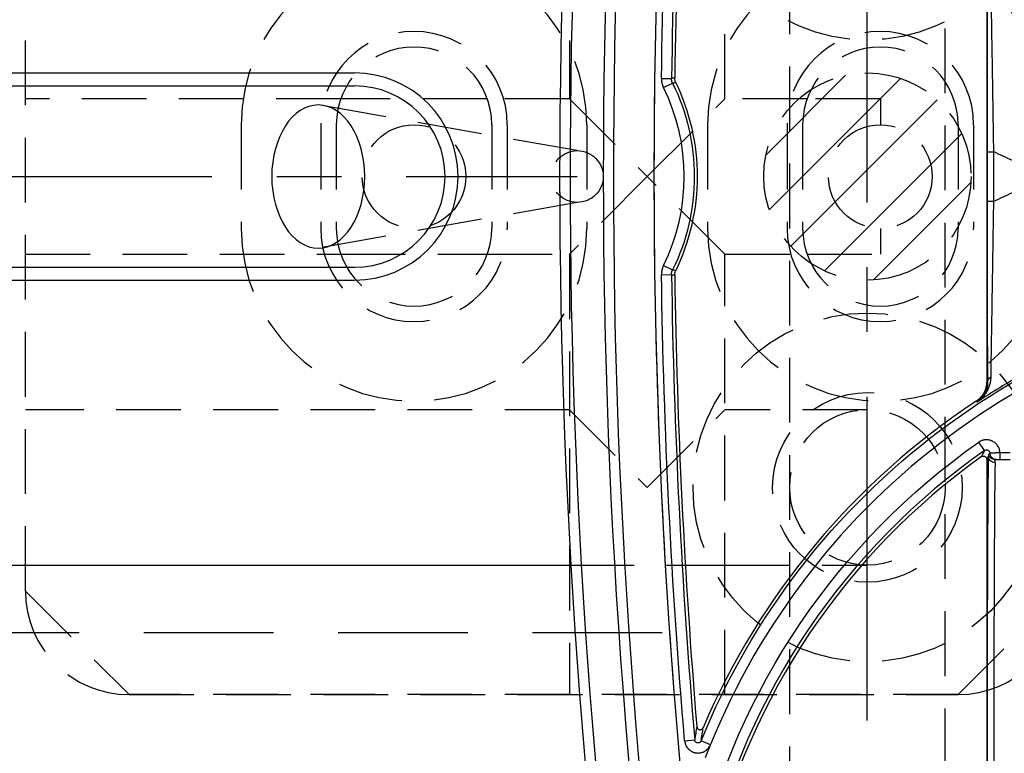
# Model space of a CAD drawing. Extents: x 2651 to 11825, y -3833 to 1075.
# Tile 341 of 656: x 4177 to 4215, y 465 to 494. Entities that reach past the tile are written whole.
import ezdxf

# ---------------------------------------------------------------- set-up
doc = ezdxf.new("R2010")
doc.units = 0
doc.header["$LTSCALE"] = 10
for name, pattern in [('CENTER', [2, 1.25, -0.25, 0.25, -0.25]), ('DASHED', [0.75, 0.5, -0.25]), ('HIDDEN', [0.375, 0.25, -0.125])]:
    doc.linetypes.add(name, pattern=pattern)
doc.layers.get('0').update_dxf_attribs({"linetype": 'CONTINUOUS'})
doc.layers.get('Defpoints').update_dxf_attribs({"linetype": 'CONTINUOUS'})
for name, color, linetype in [('1', 7, 'CONTINUOUS'), ('111', 7, 'CONTINUOUS'), ('204', 7, 'CONTINUOUS'), ('COOL', 150, 'HIDDEN'), ('DIM', 3, 'CONTINUOUS'), ('HIDDEN', 6, 'HIDDEN'), ('LAYER_103', 7, 'CONTINUOUS')]:
    doc.layers.add(name, color=color, linetype=linetype)
doc.styles.get("Standard").update_dxf_attribs({"font": 'romans.shx'})
doc.dimstyles.new('MM& INCH5', dxfattribs={"dimtxt": 5, "dimasz": 2.5, "dimexe": 1, "dimexo": 0.5, "dimtad": 0, "dimrnd": 1.38778e-17, "dimzin": 9, "dimdsep": 46, "dimtxsty": 'Standard', "dimblk": 'CLOSED', "dimcen": 0, "dimclrd": 3, "dimclre": 3, "dimclrt": 3, "dimazin": 2, "dimtfac": 0.75, "dimtofl": 0, "dimtmove": 0, "dimatfit": 3, "dimfxl": 0, "dimtolj": 1, "dimarcsym": 0})

# ---------------------------------------------------------------- blocks, each defined once
blk = doc.blocks.new('DSD')
at = {"layer": '1', "color": 7, "linetype": 'Continuous'}
for p, q in [((503.222, 529.912), (503.222, 573.144)), ((502.711, 529.921), (502.312, 529.921)), ((503.222, 511.076), (503.222, 526.911))]:
    blk.add_line(p, q, dxfattribs=at)
at = {"layer": '1', "color": 252, "linetype": 'Continuous'}
for p, q in [((513.883, 540.925), (514.243, 540.778)), ((514.879, 540.773), (514.492, 540.741)), ((502.711, 529.662), (502.711, 529.921)), ((502.312, 529.662), (502.711, 529.662)), ((503.303, 529.569), (503.526, 529.251)), ((503.63, 527.669), (503.586, 527.693)), ((503.189, 526.93), (503.222, 526.911)), ((515.695, 522.428), (515.346, 522.6)), ((515.775, 522.783), (515.386, 522.777)), ((502.947, 519.949), (502.947, 518.039)), ((503.206, 519.949), (502.947, 519.949)), ((503.206, 518.039), (503.206, 519.949)), ((503.206, 518.039), (502.947, 518.039)), ((515.695, 515.56), (515.346, 515.388)), ((515.775, 515.205), (515.386, 515.211))]:
    blk.add_line(p, q, dxfattribs=at)
for centre, radius, start, end in [((258.538, 518.994), 260.764, 351.21206, 8.78754), ((258.538, 518.994), 257.526, 351.21206, 8.78794), ((487.959, 551.472), 26.743, 305.0137, 346.7286), ((258.538, 518.994), 256.876, 0.84383, 4.85635), ((487.959, 551.472), 28.454, 299.1685, 303.3126), ((522.668, 518.994), 7.773, 153.7827, 206.2173), ((258.538, 518.994), 256.876, 355.14365, 359.15617)]:
    blk.add_arc(centre, radius, start, end, dxfattribs=at)
at = {"layer": '1', "color": 7, "linetype": 'Continuous', "extrusion": (0, 0, -1)}
for radius in [261.153, 259.08]:
    blk.add_arc((-258.538, 518.994), radius, 171.21206, 188.78794, dxfattribs=at)
at = {"layer": '1', "color": 110, "linetype": 'Continuous'}
for centre, radius, start, end in [((258.538, 518.994), 257.526, 0, 8.78794), ((487.959, 551.472), 27.988, 276.2148, 338.982), ((258.538, 518.994), 257.526, 351.21206, 0), ((487.959, 486.516), 27.988, 21.018, 83.7852)]:
    blk.add_arc(centre, radius, start, end, dxfattribs=at)
at = {"layer": '1', "color": 252, "linetype": 'Continuous', "extrusion": (0, 0, -1)}
for centre, radius, start, end in [((-258.538, 518.994), 259.469, 171.21206, 188.78794), ((-487.959, 551.472), 27.132, 193.2714, 234.9863), ((-487.959, 551.472), 28.376, 202.1388, 263.7853), ((-258.538, 518.994), 257.265, 175.14365, 179.15617), ((-522.668, 518.994), 8.162, 333.7827, 26.2173), ((-487.959, 551.472), 34.905, 244.5701, 245.8846), ((-487.959, 486.516), 34.905, 114.1154, 115.4299), ((-258.538, 518.994), 257.265, 180.84383, 184.85635), ((-487.959, 486.516), 28.376, 96.2147, 157.8612)]:
    blk.add_arc(centre, radius, start, end, dxfattribs=at)
at = {"layer": '1', "color": 7, "linetype": 'Continuous'}
for centre, radius, start, end in [((487.959, 551.472), 26.62, 305.5251, 346.6816), ((487.959, 551.472), 28.499, 303.3599, 336.8536), ((258.538, 518.994), 256.753, 0.8504, 4.74422), ((522.668, 518.994), 8.284, 153.9784, 206.0216), ((258.538, 518.994), 256.753, 355.25578, 359.1496)]:
    blk.add_arc(centre, radius, start, end, dxfattribs=at)
blk.add_ellipse((502.89, 542.875), major_axis=(0, 12.954), ratio=0.004451, start_param=3.278184, end_param=4.712389, dxfattribs=at)
at = {"layer": '1', "color": 252, "linetype": 'Continuous'}
blk.add_ellipse((503.149, 542.875), major_axis=(0, 13.213), ratio=0.004363, start_param=3.278184, end_param=4.712389, dxfattribs=at)
at = {"layer": '1', "color": 252, "linetype": 'Continuous', "extrusion": (0, 0, -1)}
for centre, major_axis, ratio, start_param, end_param in [((502.841, 529.662), (0, -0.259), 0.999989, 3.141593, 4.678393), ((502.897, 529.785), (0.259, -0.008), 0.990677, 4.68095, 6.251152), ((502.905, 529.662), (0, -0.259), 0.999977, 3.141593, 4.431029), ((502.93, 526.93), (0.259, 0.002), 0.892612, 0.009679, 1.080351)]:
    blk.add_ellipse(centre, major_axis=major_axis, ratio=ratio, start_param=start_param, end_param=end_param, dxfattribs=at)
at = {"layer": '1', "color": 252, "linetype": 'Continuous'}
for points, knots in [([(514.879, 540.773), (514.877, 540.802), (514.872, 540.831), (514.861, 540.873), (514.855, 540.893), (514.847, 540.914), (514.842, 540.927), (514.839, 540.934), (514.824, 540.967), (514.811, 540.992), (514.787, 541.028), (514.774, 541.045), (514.76, 541.062), (514.751, 541.073), (514.746, 541.079), (514.721, 541.105), (514.7, 541.124), (514.666, 541.15), (514.648, 541.163), (514.629, 541.174), (514.617, 541.181), (514.611, 541.185), (514.578, 541.202), (514.552, 541.213), (514.511, 541.226), (514.49, 541.232), (514.469, 541.237), (514.455, 541.24), (514.448, 541.241), (514.412, 541.246), (514.383, 541.248), (514.34, 541.247), (514.319, 541.246), (514.297, 541.244), (514.283, 541.242), (514.276, 541.24), (514.24, 541.234), (514.212, 541.226), (514.172, 541.211), (514.152, 541.203), (514.132, 541.194), (514.12, 541.187), (514.113, 541.184), (514.082, 541.166), (514.058, 541.149), (514.025, 541.122), (514.008, 541.108), (513.993, 541.093), (513.983, 541.082), (513.978, 541.077), (513.954, 541.049), (513.92, 541.003), (513.894, 540.952), (513.883, 540.925)], [0, 0, 0, 0, 0.0625, 0.0625, 0.09375, 0.109375, 0.109375, 0.125, 0.125, 0.1875, 0.1875, 0.21875, 0.234375, 0.234375, 0.25, 0.25, 0.3125, 0.3125, 0.34375, 0.359375, 0.359375, 0.375, 0.375, 0.4375, 0.4375, 0.46875, 0.484375, 0.484375, 0.5, 0.5, 0.5625, 0.5625, 0.59375, 0.609375, 0.609375, 0.625, 0.625, 0.6875, 0.6875, 0.71875, 0.734375, 0.734375, 0.75, 0.75, 0.8125, 0.8125, 0.84375, 0.859375, 0.859375, 0.875, 0.875, 0.9375, 1, 1, 1, 1]), ([(502.711, 529.662), (502.711, 529.65), (502.712, 529.638), (502.714, 529.615), (502.716, 529.603), (502.721, 529.569), (502.732, 529.523), (502.748, 529.48), (502.763, 529.448), (502.768, 529.438), (502.779, 529.417), (502.785, 529.407), (502.804, 529.378), (502.818, 529.359), (502.84, 529.332), (502.848, 529.324), (502.864, 529.307), (502.872, 529.299), (502.899, 529.275), (502.935, 529.246), (502.975, 529.223), (503.006, 529.207), (503.017, 529.202), (503.038, 529.193), (503.049, 529.189), (503.082, 529.178), (503.105, 529.171), (503.15, 529.162), (503.173, 529.159), (503.22, 529.156), (503.267, 529.157), (503.313, 529.163), (503.347, 529.17), (503.358, 529.173), (503.381, 529.179), (503.392, 529.183), (503.425, 529.195), (503.467, 529.213), (503.507, 529.237), (503.526, 529.251)], [0, 0, 0, 0, 0.03125, 0.03125, 0.0625, 0.0625, 0.125, 0.1875, 0.1875, 0.21875, 0.21875, 0.25, 0.25, 0.3125, 0.3125, 0.34375, 0.34375, 0.375, 0.375, 0.4375, 0.5, 0.5, 0.53125, 0.53125, 0.5625, 0.5625, 0.625, 0.625, 0.6875, 0.6875, 0.75, 0.8125, 0.8125, 0.84375, 0.84375, 0.875, 0.875, 0.9375, 1, 1, 1, 1]), ([(503.206, 519.949), (503.206, 520.127), (503.206, 520.481), (503.206, 521.007), (503.206, 521.527), (503.205, 522.041), (503.205, 522.381), (503.204, 522.591), (503.204, 522.634), (503.204, 522.697), (503.204, 522.718), (503.204, 522.76), (503.204, 522.864), (503.204, 522.968), (503.203, 523.214), (503.203, 523.536), (503.202, 524.004), (503.201, 524.304), (503.2, 524.598), (503.2, 524.743), (503.199, 524.955), (503.199, 525.025), (503.198, 525.111), (503.198, 525.128), (503.198, 525.163), (503.198, 525.214), (503.197, 525.4), (503.196, 525.69), (503.195, 525.929), (503.194, 526.158), (503.193, 526.267), (503.192, 526.424), (503.192, 526.475), (503.191, 526.574), (503.191, 526.622), (503.19, 526.762), (503.189, 526.849), (503.189, 526.93)], [0, 0, 0, 0, 0.0625, 0.125, 0.1875, 0.25, 0.3125, 0.3125, 0.328125, 0.328125, 0.335938, 0.335938, 0.34375, 0.375, 0.375, 0.4375, 0.5, 0.5625, 0.5625, 0.625, 0.625, 0.65625, 0.65625, 0.664062, 0.664062, 0.671875, 0.6875, 0.75, 0.8125, 0.8125, 0.875, 0.875, 0.90625, 0.90625, 0.9375, 0.9375, 1, 1, 1, 1]), ([(515.224, 522.628), (515.248, 522.623), (515.272, 522.617), (515.313, 522.608), (515.33, 522.604), (515.346, 522.6)], [0, 0, 0, 0, 0.586818, 0.586818, 1, 1, 1, 1]), ([(515.386, 522.777), (515.362, 522.782), (515.337, 522.788), (515.296, 522.797), (515.28, 522.801), (515.263, 522.805)], [0, 0, 0, 0, 0.595884, 0.595884, 1, 1, 1, 1]), ([(515.695, 522.428), (515.709, 522.456), (515.721, 522.484), (515.733, 522.52), (515.736, 522.527), (515.74, 522.542), (515.747, 522.564), (515.753, 522.586), (515.763, 522.631), (515.773, 522.691), (515.775, 522.752), (515.775, 522.783)], [0, 0, 0, 0, 0.25, 0.25, 0.3125, 0.3125, 0.375, 0.5, 0.5, 0.75, 1, 1, 1, 1]), ([(503.189, 511.058), (503.189, 511.139), (503.19, 511.225), (503.191, 511.41), (503.192, 511.508), (503.193, 511.714), (503.194, 511.932), (503.196, 512.171), (503.196, 512.327), (503.196, 512.374), (503.197, 512.422), (503.197, 512.454), (503.197, 512.47), (503.197, 512.551), (503.197, 512.617), (503.198, 512.817), (503.199, 512.954), (503.2, 513.235), (503.201, 513.523), (503.201, 513.824), (503.202, 514.055), (503.202, 514.172), (503.202, 514.31), (503.203, 514.37), (503.203, 514.409), (503.203, 514.429), (503.203, 514.61), (503.203, 514.772), (503.204, 515.099), (503.205, 515.43), (503.205, 515.935), (503.206, 516.278), (503.206, 516.538), (503.206, 516.669), (503.206, 516.8), (503.206, 516.888), (503.206, 516.932), (503.206, 517.153), (503.206, 517.506), (503.206, 517.861), (503.206, 518.039)], [0, 0, 0, 0, 0.0625, 0.0625, 0.125, 0.125, 0.1875, 0.25, 0.25, 0.265625, 0.273438, 0.273438, 0.28125, 0.28125, 0.3125, 0.3125, 0.375, 0.375, 0.4375, 0.5, 0.5, 0.53125, 0.546875, 0.554688, 0.554688, 0.5625, 0.5625, 0.625, 0.625, 0.6875, 0.75, 0.8125, 0.8125, 0.84375, 0.859375, 0.859375, 0.875, 0.875, 0.9375, 1, 1, 1, 1]), ([(515.346, 515.388), (515.323, 515.383), (515.3, 515.377), (515.259, 515.368), (515.242, 515.364), (515.224, 515.359)], [0, 0, 0, 0, 0.564246, 0.564246, 1, 1, 1, 1]), ([(515.775, 515.205), (515.775, 515.236), (515.774, 515.267), (515.77, 515.305), (515.769, 515.313), (515.767, 515.328), (515.764, 515.351), (515.759, 515.373), (515.749, 515.418), (515.732, 515.476), (515.709, 515.532), (515.695, 515.56)], [0, 0, 0, 0, 0.25, 0.25, 0.3125, 0.3125, 0.375, 0.5, 0.5, 0.75, 1, 1, 1, 1]), ([(515.263, 515.183), (515.289, 515.189), (515.314, 515.195), (515.355, 515.204), (515.371, 515.207), (515.386, 515.211)], [0, 0, 0, 0, 0.618522, 0.618522, 1, 1, 1, 1])]:
    blk.add_open_spline(points, degree=3, knots=knots, dxfattribs=at)
at = {"layer": '1', "color": 7, "linetype": 'Continuous'}
for points, knots in [([(514.243, 540.778), (514.246, 540.785), (514.252, 540.798), (514.261, 540.81), (514.27, 540.82), (514.276, 540.825), (514.287, 540.835), (514.293, 540.839), (514.302, 540.844), (514.306, 540.846), (514.312, 540.849), (514.322, 540.853), (514.332, 540.856), (514.342, 540.858), (514.347, 540.858), (514.354, 540.859), (514.364, 540.86), (514.375, 540.859), (514.385, 540.857), (514.39, 540.856), (514.397, 540.855), (514.407, 540.852), (514.417, 540.848), (514.426, 540.843), (514.43, 540.84), (514.436, 540.837), (514.445, 540.831), (514.453, 540.823), (514.46, 540.816), (514.463, 540.812), (514.467, 540.807), (514.473, 540.798), (514.478, 540.789), (514.483, 540.779), (514.484, 540.775), (514.486, 540.769), (514.49, 540.758), (514.491, 540.748), (514.492, 540.741)], [0, 0, 0, 0, 0.0625, 0.125, 0.125, 0.1875, 0.1875, 0.25, 0.25, 0.28125, 0.28125, 0.3125, 0.375, 0.375, 0.40625, 0.40625, 0.4375, 0.5, 0.5, 0.53125, 0.53125, 0.5625, 0.625, 0.625, 0.65625, 0.65625, 0.6875, 0.75, 0.75, 0.78125, 0.78125, 0.8125, 0.875, 0.875, 0.90625, 0.90625, 0.9375, 1, 1, 1, 1]), ([(514.412, 540.229), (514.406, 540.252), (514.396, 540.296), (514.348, 540.334), (514.295, 540.351), (514.22, 540.346), (514.185, 540.298), (514.164, 540.27)], [0, 0, 0, 0, 0.205276, 0.387405, 0.502821, 0.700571, 1, 1, 1, 1]), ([(502.841, 529.921), (502.836, 529.921), (502.823, 529.921), (502.779, 529.921), (502.753, 529.921), (502.745, 529.921), (502.732, 529.921), (502.728, 529.921), (502.72, 529.921), (502.715, 529.921), (502.711, 529.921)], [0, 0, 0, 0, 0.1875, 0.375, 0.6875, 0.875, 0.875, 0.9375, 0.9375, 1, 1, 1, 1]), ([(502.905, 529.921), (502.892, 529.921), (502.88, 529.921), (502.859, 529.921), (502.849, 529.921), (502.841, 529.921)], [0, 0, 0, 0, 0.5, 0.5, 1, 1, 1, 1]), ([(502.897, 530.042), (502.897, 530.021), (502.898, 530.004), (502.899, 529.981), (502.9, 529.974), (502.901, 529.962), (502.902, 529.956), (502.904, 529.942), (502.905, 529.938), (502.905, 529.933), (502.906, 529.927), (502.91, 529.919), (502.904, 529.921)], [0, 0, 0, 0, 0.25, 0.25, 0.375, 0.375, 0.5, 0.5, 0.75, 0.75, 0.875, 1, 1, 1, 1]), ([(503.154, 529.734), (503.156, 529.739), (503.156, 529.744), (503.156, 529.748), (503.156, 529.753), (503.156, 529.758), (503.156, 529.77), (503.156, 529.777), (503.157, 529.785)], [0, 0, 0, 0, 0.25, 0.5, 0.5, 0.75, 0.75, 1, 1, 1, 1]), ([(503.427, 529.807), (503.422, 529.803), (503.412, 529.797), (503.401, 529.792), (503.394, 529.789), (503.389, 529.788), (503.384, 529.787), (503.376, 529.784), (503.367, 529.783), (503.359, 529.783), (503.354, 529.782), (503.35, 529.782), (503.345, 529.783), (503.337, 529.783), (503.326, 529.785), (503.314, 529.788), (503.307, 529.79), (503.302, 529.792), (503.298, 529.794), (503.29, 529.798), (503.282, 529.803), (503.276, 529.807), (503.272, 529.81), (503.268, 529.813), (503.265, 529.816), (503.259, 529.821), (503.251, 529.83), (503.244, 529.839), (503.24, 529.846), (503.238, 529.85), (503.235, 529.855), (503.232, 529.863), (503.229, 529.871), (503.226, 529.879), (503.225, 529.883), (503.224, 529.888), (503.224, 529.893), (503.223, 529.9), (503.222, 529.906), (503.222, 529.912)], [0, 0, 0, 0, 0.0625, 0.125, 0.125, 0.15625, 0.15625, 0.1875, 0.25, 0.25, 0.28125, 0.28125, 0.3125, 0.3125, 0.375, 0.4375, 0.4375, 0.46875, 0.46875, 0.5, 0.5625, 0.5625, 0.59375, 0.59375, 0.625, 0.625, 0.6875, 0.75, 0.75, 0.78125, 0.78125, 0.8125, 0.875, 0.875, 0.90625, 0.90625, 0.9375, 0.9375, 1, 1, 1, 1]), ([(502.711, 529.662), (502.724, 529.662), (502.737, 529.662), (502.756, 529.663), (502.762, 529.663), (502.775, 529.663), (502.781, 529.663), (502.812, 529.664), (502.836, 529.664), (502.865, 529.665), (502.871, 529.665), (502.882, 529.665), (502.888, 529.665), (502.905, 529.666), (502.916, 529.666), (502.947, 529.667), (502.967, 529.667), (503.003, 529.668), (503.019, 529.668), (503.036, 529.669), (503.041, 529.669), (503.047, 529.669), (503.056, 529.669), (503.07, 529.67), (503.079, 529.67), (503.084, 529.67), (503.1, 529.671)], [0, 0, 0, 0, 0.0625, 0.0625, 0.09375, 0.09375, 0.125, 0.125, 0.25, 0.25, 0.28125, 0.28125, 0.3125, 0.3125, 0.375, 0.375, 0.5, 0.5, 0.625, 0.625, 0.65625, 0.65625, 0.6875, 0.75, 0.8125, 1, 1, 1, 1]), ([(503.303, 529.569), (503.299, 529.566), (503.289, 529.56), (503.278, 529.555), (503.267, 529.551), (503.261, 529.549), (503.25, 529.547), (503.239, 529.545), (503.227, 529.545), (503.215, 529.546), (503.21, 529.547), (503.198, 529.549), (503.193, 529.551), (503.185, 529.553), (503.181, 529.555), (503.177, 529.556), (503.172, 529.558), (503.166, 529.562), (503.156, 529.568), (503.147, 529.575), (503.141, 529.58), (503.138, 529.583), (503.134, 529.587), (503.128, 529.593), (503.123, 529.6), (503.119, 529.607), (503.117, 529.611), (503.114, 529.615), (503.112, 529.619), (503.109, 529.625), (503.105, 529.636), (503.102, 529.647), (503.102, 529.652), (503.101, 529.657), (503.1, 529.661), (503.1, 529.666), (503.1, 529.671)], [0, 0, 0, 0, 0.0625, 0.125, 0.125, 0.1875, 0.1875, 0.25, 0.3125, 0.3125, 0.375, 0.375, 0.4375, 0.4375, 0.46875, 0.46875, 0.5, 0.5, 0.5625, 0.625, 0.625, 0.65625, 0.65625, 0.6875, 0.75, 0.75, 0.78125, 0.78125, 0.8125, 0.8125, 0.875, 0.9375, 0.9375, 0.96875, 0.96875, 1, 1, 1, 1]), ([(503.586, 527.693), (503.553, 527.671), (503.521, 527.647), (503.494, 527.626), (503.442, 527.581), (503.408, 527.549), (503.369, 527.507), (503.361, 527.499), (503.346, 527.481), (503.323, 527.455), (503.301, 527.428), (503.26, 527.372), (503.234, 527.333), (503.187, 527.251), (503.166, 527.209), (503.128, 527.121), (503.112, 527.075), (503.085, 526.981), (503.074, 526.932), (503.059, 526.832), (503.054, 526.78), (503.053, 526.727)], [0, 0, 0, 0, 0.0625, 0.125, 0.125, 0.25, 0.25, 0.28125, 0.28125, 0.3125, 0.375, 0.375, 0.5, 0.5, 0.625, 0.625, 0.75, 0.75, 0.875, 0.875, 1, 1, 1, 1]), ([(503.189, 526.93), (503.188, 526.972), (503.191, 527.014), (503.201, 527.094), (503.208, 527.133), (503.228, 527.208), (503.24, 527.245), (503.268, 527.314), (503.299, 527.381), (503.338, 527.443), (503.369, 527.487), (503.386, 527.508), (503.403, 527.529), (503.415, 527.542), (503.42, 527.549), (503.45, 527.582), (503.476, 527.606), (503.516, 527.641), (503.536, 527.658), (503.561, 527.676), (503.572, 527.684), (503.576, 527.687), (503.58, 527.689), (503.583, 527.692), (503.587, 527.694)], [0, 0, 0, 0, 0.125, 0.125, 0.25, 0.25, 0.375, 0.375, 0.5, 0.625, 0.625, 0.6875, 0.71875, 0.71875, 0.75, 0.75, 0.875, 0.875, 0.9375, 0.96875, 0.984375, 0.992188, 0.992188, 1, 1, 1, 1]), ([(503.222, 526.911), (503.222, 526.949), (503.227, 527.024), (503.241, 527.097), (503.254, 527.151), (503.259, 527.169), (503.268, 527.196), (503.271, 527.205), (503.277, 527.222), (503.293, 527.267), (503.329, 527.343), (503.368, 527.406), (503.395, 527.444), (503.4, 527.452), (503.412, 527.466), (503.418, 527.474), (503.435, 527.496), (503.448, 527.51), (503.485, 527.551), (503.539, 527.603), (503.599, 527.648), (503.63, 527.669)], [0, 0, 0, 0, 0.125, 0.25, 0.25, 0.3125, 0.3125, 0.34375, 0.34375, 0.375, 0.5, 0.625, 0.625, 0.65625, 0.65625, 0.6875, 0.6875, 0.75, 0.75, 0.875, 1, 1, 1, 1]), ([(503.053, 526.727), (503.052, 526.648), (503.051, 526.563), (503.049, 526.381), (503.047, 526.284), (503.044, 526.081), (503.043, 525.974), (503.039, 525.752), (503.036, 525.519), (503.032, 525.268), (503.029, 525.106), (503.028, 525.057), (503.028, 525.007), (503.027, 524.974), (503.027, 524.957), (503.025, 524.873), (503.024, 524.805), (503.021, 524.599), (503.019, 524.459), (503.014, 524.174), (503.01, 523.883), (503.002, 523.431), (502.997, 523.118), (502.993, 522.88), (502.992, 522.78), (502.99, 522.679), (502.99, 522.639), (502.989, 522.619), (502.988, 522.558), (502.985, 522.354), (502.979, 521.984), (502.971, 521.485), (502.966, 521.147), (502.962, 520.892), (502.961, 520.807), (502.959, 520.679), (502.958, 520.636), (502.957, 520.55), (502.953, 520.336), (502.95, 520.121), (502.947, 519.949)], [0, 0, 0, 0, 0.0625, 0.0625, 0.125, 0.125, 0.1875, 0.1875, 0.25, 0.3125, 0.3125, 0.328125, 0.335938, 0.335938, 0.34375, 0.34375, 0.375, 0.375, 0.4375, 0.4375, 0.5, 0.5625, 0.625, 0.625, 0.65625, 0.664062, 0.664062, 0.671875, 0.671875, 0.6875, 0.75, 0.8125, 0.875, 0.875, 0.90625, 0.90625, 0.921875, 0.921875, 0.9375, 1, 1, 1, 1]), ([(515.263, 522.805), (515.263, 522.789), (515.262, 522.759), (515.257, 522.729), (515.252, 522.707), (515.251, 522.7), (515.246, 522.685), (515.244, 522.678), (515.236, 522.656), (515.231, 522.642), (515.224, 522.628)], [0, 0, 0, 0, 0.25, 0.5, 0.5, 0.625, 0.625, 0.75, 0.75, 1, 1, 1, 1]), ([(515.386, 522.777), (515.387, 522.762), (515.385, 522.731), (515.38, 522.701), (515.375, 522.679), (515.373, 522.671), (515.369, 522.657), (515.367, 522.649), (515.359, 522.628), (515.353, 522.613), (515.346, 522.6)], [0, 0, 0, 0, 0.25, 0.5, 0.5, 0.625, 0.625, 0.75, 0.75, 1, 1, 1, 1]), ([(502.947, 518.039), (502.95, 517.867), (502.955, 517.524), (502.961, 517.183), (502.964, 516.97), (502.965, 516.927), (502.966, 516.842), (502.968, 516.715), (502.97, 516.589), (502.974, 516.338), (502.979, 516.006), (502.987, 515.517), (502.992, 515.197), (502.997, 514.88), (503, 514.724), (503.002, 514.549), (503.003, 514.53), (503.003, 514.491), (503.004, 514.433), (503.006, 514.299), (503.008, 514.186), (503.012, 513.962), (503.017, 513.67), (503.021, 513.391), (503.025, 513.118), (503.028, 512.985), (503.031, 512.79), (503.032, 512.726), (503.033, 512.647), (503.033, 512.631), (503.034, 512.6), (503.034, 512.553), (503.037, 512.384), (503.039, 512.238), (503.043, 512.014), (503.044, 511.907), (503.047, 511.754), (503.047, 511.704), (503.048, 511.644), (503.048, 511.632), (503.049, 511.608), (503.049, 511.573), (503.051, 511.446), (503.052, 511.34), (503.053, 511.261)], [0, 0, 0, 0, 0.0625, 0.125, 0.125, 0.140625, 0.140625, 0.15625, 0.1875, 0.1875, 0.25, 0.3125, 0.375, 0.375, 0.4375, 0.4375, 0.445312, 0.445312, 0.453125, 0.46875, 0.5, 0.5, 0.5625, 0.625, 0.625, 0.6875, 0.6875, 0.71875, 0.71875, 0.726562, 0.726562, 0.734375, 0.75, 0.8125, 0.8125, 0.875, 0.875, 0.90625, 0.90625, 0.914062, 0.914062, 0.921875, 0.9375, 1, 1, 1, 1]), ([(515.224, 515.359), (515.231, 515.346), (515.242, 515.318), (515.251, 515.289), (515.256, 515.267), (515.257, 515.259), (515.259, 515.244), (515.26, 515.237), (515.263, 515.214), (515.263, 515.199), (515.263, 515.183)], [0, 0, 0, 0, 0.25, 0.5, 0.5, 0.625, 0.625, 0.75, 0.75, 1, 1, 1, 1]), ([(515.346, 515.388), (515.353, 515.374), (515.365, 515.346), (515.373, 515.317), (515.379, 515.295), (515.38, 515.287), (515.382, 515.272), (515.383, 515.265), (515.386, 515.242), (515.387, 515.226), (515.386, 515.211)], [0, 0, 0, 0, 0.25, 0.5, 0.5, 0.625, 0.625, 0.75, 0.75, 1, 1, 1, 1])]:
    blk.add_open_spline(points, degree=3, knots=knots, dxfattribs=at)
at = {"layer": '1', "color": 252, "linetype": 'Continuous'}
for points in [[(514.243, 540.778), (514.217, 540.606), (514.19, 540.436), (514.164, 540.27)], [(514.412, 540.229), (514.439, 540.397), (514.466, 540.567), (514.492, 540.741)], [(503.222, 529.912), (503.2, 529.87), (503.178, 529.827), (503.157, 529.785)], [(503.303, 529.569), (503.345, 529.648), (503.386, 529.727), (503.427, 529.807)]]:
    blk.add_open_spline(points, degree=3, dxfattribs=at)
at = {"layer": '1', "color": 7, "linetype": 'Continuous'}
blk.add_open_spline([(503.1, 529.671), (503.116, 529.692), (503.134, 529.713), (503.154, 529.734)], degree=3, dxfattribs=at)
blk = doc.blocks.new('*D108')
at = {"layer": 'Defpoints', "color": 0}
for p in [(4171.684, 927.642), (4171.684, 912.642), (4171.684, 387.642)]:
    blk.add_point(p, dxfattribs=at)
at = {"layer": 'DIM', "color": 3, "lineweight": -2}
blk.add_line((4171.684, 913.142), (4171.684, 927.642), dxfattribs=at)
at = {"layer": 'DIM', "color": 3, "insert": (4171.684, 937.91), "char_height": 5, "attachment_point": 5, "rotation": 90}
blk.add_mtext('\\A1;0 [0]', dxfattribs=at)
blk = doc.blocks.new('_Closed')
at = {"color": 0, "linetype": 'ByBlock', "lineweight": -2}
for p, q in [((-1, 0.167), (0, 0)), ((-1, 0.167), (-1, -0.167)), ((0, 0), (-1, -0.167)), ((0, 0), (-1, 0))]:
    blk.add_line(p, q, dxfattribs=at)
blk = doc.blocks.new('*D116')
at = {"layer": 'Defpoints', "color": 0}
for p in [(4278.684, 927.642), (4278.684, 906.842), (4171.684, 387.642)]:
    blk.add_point(p, dxfattribs=at)
at = {"layer": 'DIM', "color": 3, "lineweight": -2}
blk.add_line((4278.684, 907.342), (4278.684, 927.642), dxfattribs=at)
at = {"layer": 'DIM', "color": 3, "insert": (4278.684, 950.648), "char_height": 5, "attachment_point": 5, "rotation": 90}
blk.add_mtext('\\A1;107 [4.213]', dxfattribs=at)
blk = doc.blocks.new('*D117')
at = {"layer": 'Defpoints', "color": 0}
for p in [(4291.684, 927.642), (4291.684, 912.642), (4171.684, 387.642)]:
    blk.add_point(p, dxfattribs=at)
at = {"layer": 'DIM', "color": 3, "lineweight": -2}
blk.add_line((4291.684, 913.142), (4291.684, 927.642), dxfattribs=at)
at = {"layer": 'DIM', "color": 3, "insert": (4291.684, 950.648), "char_height": 5, "attachment_point": 5, "rotation": 90}
blk.add_mtext('\\A1;120 [4.724]', dxfattribs=at)
blk = doc.blocks.new('*D118')
at = {"layer": 'Defpoints', "color": 0}
for p in [(4368.684, 927.642), (4368.684, 892.822), (4171.684, 387.642)]:
    blk.add_point(p, dxfattribs=at)
at = {"layer": 'DIM', "color": 3, "lineweight": -2}
blk.add_line((4368.684, 893.322), (4368.684, 927.642), dxfattribs=at)
at = {"layer": 'DIM', "color": 3, "insert": (4368.684, 950.648), "char_height": 5, "attachment_point": 5, "rotation": 90}
blk.add_mtext('\\A1;197 [7.756]', dxfattribs=at)
blk = doc.blocks.new('*D119')
at = {"layer": 'Defpoints', "color": 0}
for p in [(4376.684, 927.642), (4371.684, 807.17), (4171.684, 387.642)]:
    blk.add_point(p, dxfattribs=at)
at = {"layer": 'DIM', "color": 3, "lineweight": -2}
for p, q in [((4376.684, 922.642), (4376.684, 927.642)), ((4371.684, 917.642), (4376.684, 922.642)), ((4371.684, 807.67), (4371.684, 917.642))]:
    blk.add_line(p, q, dxfattribs=at)
at = {"layer": 'DIM', "color": 3, "insert": (4376.684, 951.005), "char_height": 5, "attachment_point": 5, "rotation": 90}
blk.add_mtext('\\A1;200 [7.874]', dxfattribs=at)
blk = doc.blocks.new('*D120')
at = {"layer": 'Defpoints', "color": 0}
for p in [(4411.684, 927.642), (4411.684, 912.642), (4171.684, 387.642)]:
    blk.add_point(p, dxfattribs=at)
at = {"layer": 'DIM', "color": 3, "lineweight": -2}
blk.add_line((4411.684, 913.142), (4411.684, 927.642), dxfattribs=at)
at = {"layer": 'DIM', "color": 3, "insert": (4411.684, 951.005), "char_height": 5, "attachment_point": 5, "rotation": 90}
blk.add_mtext('\\A1;240 [9.449]', dxfattribs=at)
blk = doc.blocks.new('*D121')
at = {"layer": 'Defpoints', "color": 0}
for p in [(4446.684, 927.642), (4446.684, 910.642), (4171.684, 387.642)]:
    blk.add_point(p, dxfattribs=at)
at = {"layer": 'DIM', "color": 3, "lineweight": -2}
blk.add_line((4446.684, 911.142), (4446.684, 927.642), dxfattribs=at)
at = {"layer": 'DIM', "color": 3, "insert": (4446.684, 953.386), "char_height": 5, "attachment_point": 5, "rotation": 90}
blk.add_mtext('\\A1;275 [10.827]', dxfattribs=at)
blk = doc.blocks.new('*D158')
at = {"layer": 'Defpoints', "color": 0}
for p in [(4247.884, 927.642), (4247.884, 766.102), (4171.684, 387.642)]:
    blk.add_point(p, dxfattribs=at)
at = {"layer": 'DIM', "color": 3, "lineweight": -2}
blk.add_line((4247.884, 766.602), (4247.884, 927.642), dxfattribs=at)
at = {"layer": 'DIM', "color": 3, "insert": (4247.884, 943.862), "char_height": 5, "attachment_point": 5, "rotation": 90}
blk.add_mtext('\\A1;76.2 [3]', dxfattribs=at)
blk = doc.blocks.new('*D159')
at = {"layer": 'Defpoints', "color": 0}
for p in [(4239.884, 927.642), (4246.684, 860.062), (4171.684, 387.642)]:
    blk.add_point(p, dxfattribs=at)
at = {"layer": 'DIM', "color": 3, "lineweight": -2}
for p, q in [((4239.884, 922.642), (4239.884, 927.642)), ((4246.684, 917.642), (4239.884, 922.642)), ((4246.684, 860.562), (4246.684, 917.642))]:
    blk.add_line(p, q, dxfattribs=at)
at = {"layer": 'DIM', "color": 3, "insert": (4239.884, 948.624), "char_height": 5, "attachment_point": 5, "rotation": 90}
blk.add_mtext('\\A1;75 [2.953]', dxfattribs=at)
blk = doc.blocks.new('*D160')
at = {"layer": 'Defpoints', "color": 0}
for p in [(4381.212, 797.642), (4473.321, 797.642), (4171.684, 387.642)]:
    blk.add_point(p, dxfattribs=at)
at = {"layer": 'DIM', "color": 3, "lineweight": -2}
blk.add_line((4381.712, 797.642), (4473.321, 797.642), dxfattribs=at)
at = {"layer": 'DIM', "color": 3, "insert": (4499.065, 797.642), "char_height": 5, "attachment_point": 5}
blk.add_mtext('\\A1;410 [16.142]', dxfattribs=at)
blk = doc.blocks.new('*D161')
at = {"layer": 'Defpoints', "color": 0}
for p in [(4274.104, 832.642), (4473.321, 832.642), (4171.684, 387.642)]:
    blk.add_point(p, dxfattribs=at)
at = {"layer": 'DIM', "color": 3, "lineweight": -2}
blk.add_line((4274.604, 832.642), (4473.321, 832.642), dxfattribs=at)
at = {"layer": 'DIM', "color": 3, "insert": (4496.684, 832.642), "char_height": 5, "attachment_point": 5}
blk.add_mtext('\\A1;445 [17.52]', dxfattribs=at)
blk = doc.blocks.new('*D162')
at = {"layer": 'Defpoints', "color": 0}
for p in [(4271.924, 879.642), (4485.526, 879.642), (4171.684, 387.642)]:
    blk.add_point(p, dxfattribs=at)
at = {"layer": 'DIM', "color": 3, "lineweight": -2}
blk.add_line((4272.424, 879.642), (4485.526, 879.642), dxfattribs=at)
at = {"layer": 'DIM', "color": 3, "insert": (4508.889, 879.642), "char_height": 5, "attachment_point": 5}
blk.add_mtext('\\A1;492 [19.37]', dxfattribs=at)
blk = doc.blocks.new('*D163')
at = {"layer": 'Defpoints', "color": 0}
for p in [(4285.884, 899.642), (4485.526, 899.642), (4171.684, 387.642)]:
    blk.add_point(p, dxfattribs=at)
at = {"layer": 'DIM', "color": 3, "lineweight": -2}
blk.add_line((4286.384, 899.642), (4485.526, 899.642), dxfattribs=at)
at = {"layer": 'DIM', "color": 3, "insert": (4511.27, 899.642), "char_height": 5, "attachment_point": 5}
blk.add_mtext('\\A1;512 [20.157]', dxfattribs=at)
blk = doc.blocks.new('*D164')
at = {"layer": 'Defpoints', "color": 0}
for p in [(4266.934, 743.242), (4473.321, 743.242), (4171.684, 387.642)]:
    blk.add_point(p, dxfattribs=at)
at = {"layer": 'DIM', "color": 3, "lineweight": -2}
blk.add_line((4267.434, 743.242), (4473.321, 743.242), dxfattribs=at)
at = {"layer": 'DIM', "color": 3, "insert": (4494.303, 743.242), "char_height": 5, "attachment_point": 5}
blk.add_mtext('\\A1;355.6 [14]', dxfattribs=at)
blk = doc.blocks.new('*D165')
at = {"layer": 'Defpoints', "color": 0}
for p in [(4446.684, 762.642), (4473.321, 762.642), (4171.684, 387.642)]:
    blk.add_point(p, dxfattribs=at)
at = {"layer": 'DIM', "color": 3, "lineweight": -2}
blk.add_line((4447.184, 762.642), (4473.321, 762.642), dxfattribs=at)
at = {"layer": 'DIM', "color": 3, "insert": (4499.065, 762.642), "char_height": 5, "attachment_point": 5}
blk.add_mtext('\\A1;375 [14.764]', dxfattribs=at)
blk = doc.blocks.new('*D166')
at = {"layer": 'Defpoints', "color": 0}
for p in [(4446.684, 719.642), (4473.321, 719.642), (4171.684, 387.642)]:
    blk.add_point(p, dxfattribs=at)
at = {"layer": 'DIM', "color": 3, "lineweight": -2}
blk.add_line((4447.184, 719.642), (4473.321, 719.642), dxfattribs=at)
at = {"layer": 'DIM', "color": 3, "insert": (4499.065, 719.642), "char_height": 5, "attachment_point": 5}
blk.add_mtext('\\A1;332 [13.071]', dxfattribs=at)
blk = doc.blocks.new('*D167')
at = {"layer": 'Defpoints', "color": 0}
for p in [(4445.644, 592.642), (4473.321, 592.642), (4171.684, 387.642)]:
    blk.add_point(p, dxfattribs=at)
at = {"layer": 'DIM', "color": 3, "lineweight": -2}
blk.add_line((4446.144, 592.642), (4473.321, 592.642), dxfattribs=at)
at = {"layer": 'DIM', "color": 3, "insert": (4496.684, 592.642), "char_height": 5, "attachment_point": 5}
blk.add_mtext('\\A1;205 [8.071]', dxfattribs=at)
blk = doc.blocks.new('*D168')
at = {"layer": 'Defpoints', "color": 0}
for p in [(4245.344, 590.842), (4473.321, 584.642), (4171.684, 387.642)]:
    blk.add_point(p, dxfattribs=at)
at = {"layer": 'DIM', "color": 3, "lineweight": -2}
for p, q in [((4245.844, 590.842), (4463.321, 590.842)), ((4463.321, 590.842), (4468.321, 584.642)), ((4468.321, 584.642), (4473.321, 584.642))]:
    blk.add_line(p, q, dxfattribs=at)
at = {"layer": 'DIM', "color": 3, "insert": (4491.922, 584.642), "char_height": 5, "attachment_point": 5}
blk.add_mtext('\\A1;203.2 [8]', dxfattribs=at)
blk = doc.blocks.new('*D169')
at = {"layer": 'Defpoints', "color": 0}
for p in [(4446.684, 612.642), (4473.321, 612.642), (4171.684, 387.642)]:
    blk.add_point(p, dxfattribs=at)
at = {"layer": 'DIM', "color": 3, "lineweight": -2}
blk.add_line((4447.184, 612.642), (4473.321, 612.642), dxfattribs=at)
at = {"layer": 'DIM', "color": 3, "insert": (4496.684, 612.642), "char_height": 5, "attachment_point": 5}
blk.add_mtext('\\A1;225 [8.858]', dxfattribs=at)
blk = doc.blocks.new('*D170')
at = {"layer": 'Defpoints', "color": 0}
for p in [(4446.684, 655.642), (4473.321, 655.642), (4171.684, 387.642)]:
    blk.add_point(p, dxfattribs=at)
at = {"layer": 'DIM', "color": 3, "lineweight": -2}
blk.add_line((4447.184, 655.642), (4473.321, 655.642), dxfattribs=at)
at = {"layer": 'DIM', "color": 3, "insert": (4499.065, 655.642), "char_height": 5, "attachment_point": 5}
blk.add_mtext('\\A1;268 [10.551]', dxfattribs=at)
blk = doc.blocks.new('*D171')
at = {"layer": 'Defpoints', "color": 0}
for p in [(4446.684, 562.642), (4473.321, 562.642), (4171.684, 387.642)]:
    blk.add_point(p, dxfattribs=at)
at = {"layer": 'DIM', "color": 3, "lineweight": -2}
blk.add_line((4447.184, 562.642), (4473.321, 562.642), dxfattribs=at)
at = {"layer": 'DIM', "color": 3, "insert": (4493.946, 562.642), "char_height": 5, "attachment_point": 5}
blk.add_mtext('\\A1;175 [6.89]', dxfattribs=at)
blk = doc.blocks.new('*D172')
at = {"layer": 'Defpoints', "color": 0}
for p in [(4446.684, 519.642), (4473.321, 519.642), (4171.684, 387.642)]:
    blk.add_point(p, dxfattribs=at)
at = {"layer": 'DIM', "color": 3, "lineweight": -2}
blk.add_line((4447.184, 519.642), (4473.321, 519.642), dxfattribs=at)
at = {"layer": 'DIM', "color": 3, "insert": (4496.327, 519.642), "char_height": 5, "attachment_point": 5}
blk.add_mtext('\\A1;132 [5.197]', dxfattribs=at)
blk = doc.blocks.new('*D190')
at = {"layer": 'Defpoints', "color": 0}
for p in [(4401.864, 859.642), (4485.526, 859.642), (4171.684, 387.642)]:
    blk.add_point(p, dxfattribs=at)
at = {"layer": 'DIM', "color": 3, "lineweight": -2}
blk.add_line((4402.364, 859.642), (4485.526, 859.642), dxfattribs=at)
at = {"layer": 'DIM', "color": 3, "insert": (4511.27, 859.642), "char_height": 5, "attachment_point": 5}
blk.add_mtext('\\A1;472 [18.583]', dxfattribs=at)
blk = doc.blocks.new('A$C2C2739AE')
at = {"layer": '111', "color": 110, "linetype": 'Continuous'}
blk.add_line((-26.365, 85), (26.365, 85), dxfattribs=at)
at = {"layer": '111', "color": 110, "linetype": 'DASHED'}
blk.add_line((29.875, 82.38), (-29.875, 82.38), dxfattribs=at)
blk = doc.blocks.new('A$C5B154A66')
at = {"layer": 'COOL'}
h = blk.add_hatch(dxfattribs=at)
h.set_pattern_fill('ANSI31', color=1, scale=0.5)
h.set_pattern_definition([(45, (75.601, 0), (-1.12253, 1.12253), [])])
edge = h.paths.add_edge_path()
edge.add_arc((37.8, 0), 4, 0, 360)
at = {"layer": '204', "color": 6, "linetype": 'HIDDEN'}
for p, q in [((5.3, -16), (5.3, 16)), ((26.3, 9), (26.3, 3)), ((32.3, 3), (32.3, 9)), ((17.475, 3), (5.3, 3)), ((23.126, 3), (17.475, 3)), ((26.3, 3), (23.126, 3)), ((26.3, 3), (29.3, 0)), ((29.3, 0), (32.3, 3)), ((35.472, 3), (32.3, 3)), ((38.3, 3), (35.472, 3)), ((38.3, 3), (38.3, 2)), ((13.63, 2), (13.63, -2)), ((16.7, 2), (16.7, -2)), ((17.3, 2), (17.3, -2)), ((23.3, 2), (23.3, -2)), ((23.9, 2), (23.9, -2)), ((26.97, 2), (26.97, -2)), ((31.63, 2), (31.63, -2)), ((34.7, 2), (34.7, -2)), ((35.3, 2), (35.3, -2)), ((41.3, 2), (41.3, -2)), ((41.9, 2), (41.9, -2)), ((29.3, 0), (26.3, -3)), ((32.3, -3), (29.3, 0)), ((38.3, -2), (38.3, -3)), ((5.3, -3), (17.475, -3)), ((17.475, -3), (23.126, -3)), ((23.126, -3), (26.3, -3)), ((26.3, -3), (26.3, -20)), ((32.3, -3), (35.472, -3)), ((32.3, -20), (32.3, -3)), ((35.472, -3), (38.3, -3)), ((26.3, -9), (5.3, -9)), ((26.3, -9), (29.3, -12)), ((29.3, -12), (32.3, -9)), ((37.8, -9), (32.3, -9)), ((5.3, -15), (26.3, -15)), ((26.3, -15), (32.3, -15)), ((32.3, -15), (37.8, -15)), ((5.3, -16), (9.3, -20)), ((41.3, -20), (45.3, -16)), ((9.3, -20), (41.3, -20))]:
    blk.add_line(p, q, dxfattribs=at)
for centre, radius in [((37.8, 12), 6.73), ((20.3, 0), 2), ((38.3, 0), 2), ((37.8, -12), 6.73), ((37.8, -12), 3.66), ((37.8, -12), 3)]:
    blk.add_circle(centre, radius, dxfattribs=at)
for centre, radius, start, end in [((20.3, 2), 6.67, 0, 180), ((38.3, 2), 6.67, 0, 180), ((20.3, 2), 3.6, 0, 180), ((38.3, 2), 3.6, 0, 180), ((20.3, 2), 3, 0, 180), ((38.3, 2), 3, 0, 180), ((20.3, -2), 6.67, 180, 0), ((20.3, -2), 3.6, 180, 0), ((20.3, -2), 3, 180, 0), ((38.3, -2), 6.67, 180, 0), ((38.3, -2), 3.6, 180, 0), ((38.3, -2), 3, 180, 0)]:
    blk.add_arc(centre, radius, start, end, dxfattribs=at)
at = {"layer": 'LAYER_103', "color": 6, "linetype": 'HIDDEN'}
for p, q in [((5.3, -16), (5.3, 16)), ((41.3, -20), (9.3, -20))]:
    blk.add_line(p, q, dxfattribs=at)
for centre, radius in [((37.8, 0), 4), ((37.8, -12), 3)]:
    blk.add_circle(centre, radius, dxfattribs=at)
for centre, start, end in [((9.3, -16), 180, 270), ((41.3, -16), 270, 0)]:
    blk.add_arc(centre, 4, start, end, dxfattribs=at)

msp = doc.modelspace()

# ---------------------------------------------------------------- linework, layer by layer
for p, q in [((4153.684, 491.642), (4189.684, 491.642)), ((4153.684, 491.142), (4189.684, 491.142)), ((4153.684, 484.142), (4189.684, 484.142)), ((4153.684, 483.642), (4189.684, 483.642))]:
    msp.add_line(p, q)
for radius in [4, 3.5]:
    msp.add_arc((4189.684, 487.642), radius, 270, 90)
at = {"extrusion": (0, 0, -1)}
msp.add_ellipse((4188.286, 487.642), major_axis=(0, 2.763), ratio=0.649293, dxfattribs=at)
at = {"layer": '1', "color": 1, "linetype": 'CENTER'}
msp.add_line((4111.684, 487.642), (4198.286, 487.642), dxfattribs=at)
at = {"layer": 'COOL', "color": 1, "linetype": 'CENTER'}
msp.add_line((4209.484, -113.358), (4209.478, 677.374), dxfattribs=at)
at = {"layer": 'COOL'}
msp.add_lwpolyline([(4212.485, -101.64), (4212.478, 675.642), (4209.478, 677.374), (4206.478, 675.642), (4206.485, -101.64)], dxfattribs=at)
at = {"layer": 'HIDDEN'}
for p, q in [((4198.286, 488.642), (4188.286, 490.405)), ((4198.286, 486.642), (4188.286, 484.879))]:
    msp.add_line(p, q, dxfattribs=at)
msp.add_circle((4198.286, 487.642), 1, dxfattribs=at)

# ---------------------------------------------------------------- block references
at = {"layer": 'DIM'}
for name, p in [('A$C2C2739AE', (4171.684, 387.642)), ('A$C5B154A66', (4171.684, 487.642))]:
    msp.add_blockref(name, p, dxfattribs=at)
at = {"layer": 'DIM', "rotation": 180}
msp.add_blockref('DSD', (4717.309, 1006.636), dxfattribs=at)

# ---------------------------------------------------------------- dimensions: what is measured, and where the dimension line sits
at = {"layer": 'DIM'}
for feature_location, offset, dtype, origin, picture, middle in [((4446.684, 910.642), (0, 17), 1, (4171.684, 387.642), '*D121', (4446.684, 953.386)), ((4371.684, 807.17), (5, 120.472), 1, (4171.684, 387.642), '*D119', (4376.684, 951.005)), ((4411.684, 912.642), (0, 15), 1, (4171.684, 387.642), '*D120', (4411.684, 951.005)), ((4278.684, 906.842), (0, 20.8), 1, (4171.684, 387.642), '*D116', (4278.684, 950.648)), ((4291.684, 912.642), (0, 15), 1, (4171.684, 387.642), '*D117', (4291.684, 950.648)), ((4368.684, 892.822), (0, 34.82), 1, (4171.684, 387.642), '*D118', (4368.684, 950.648)), ((4246.684, 860.062), (-6.8, 67.58), 1, (4171.684, 387.642), '*D159', (4239.884, 948.624)), ((4247.884, 766.102), (0, 161.54), 1, (4171.684, 387.642), '*D158', (4247.884, 943.862)), ((4171.684085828, 912.642048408), (0, 15), 1, (4171.684085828, 387.642048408), '*D108', (4171.684085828, 937.909905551)), ((4285.884, 899.642), (199.642, 0), 0, (4171.684, 387.642), '*D163', (4511.27, 899.642)), ((4271.924, 879.642), (213.602, 0), 0, (4171.684, 387.642), '*D162', (4508.889, 879.642)), ((4401.864, 859.642), (83.662, 0), 0, (4171.684, 387.642), '*D190', (4511.27, 859.642)), ((4274.104, 832.642), (199.217, 0), 0, (4171.684, 387.642), '*D161', (4496.684, 832.642)), ((4381.212, 797.642), (92.109, 0), 0, (4171.684, 387.642), '*D160', (4499.065, 797.642)), ((4446.684, 762.642), (26.637, 0), 0, (4171.684, 387.642), '*D165', (4499.065, 762.642)), ((4266.934, 743.242), (206.387, 0), 0, (4171.684, 387.642), '*D164', (4494.303, 743.242)), ((4446.684, 719.642), (26.637, 0), 0, (4171.684, 387.642), '*D166', (4499.065, 719.642)), ((4446.684, 655.642), (26.637, 0), 0, (4171.684, 387.642), '*D170', (4499.065, 655.642)), ((4446.684, 612.642), (26.637, 0), 0, (4171.684, 387.642), '*D169', (4496.684, 612.642)), ((4445.644, 592.642), (27.677, 0), 0, (4171.684, 387.642), '*D167', (4496.684, 592.642)), ((4245.344, 590.842), (227.977, -6.2), 0, (4171.684, 387.642), '*D168', (4491.922, 584.642)), ((4446.684, 562.642), (26.637, 0), 0, (4171.684, 387.642), '*D171', (4493.946, 562.642)), ((4446.684, 519.642), (26.637, 0), 0, (4171.684, 387.642), '*D172', (4496.327, 519.642))]:
    dim = msp.add_ordinate_dim(feature_location=feature_location, offset=offset, dtype=dtype, origin=origin, dimstyle='MM& INCH5', dxfattribs=at)
    dim.commit()
    dim.dimension.update_dxf_attribs({"geometry": picture, "text_midpoint": middle})

doc.saveas('drawing.dxf')
